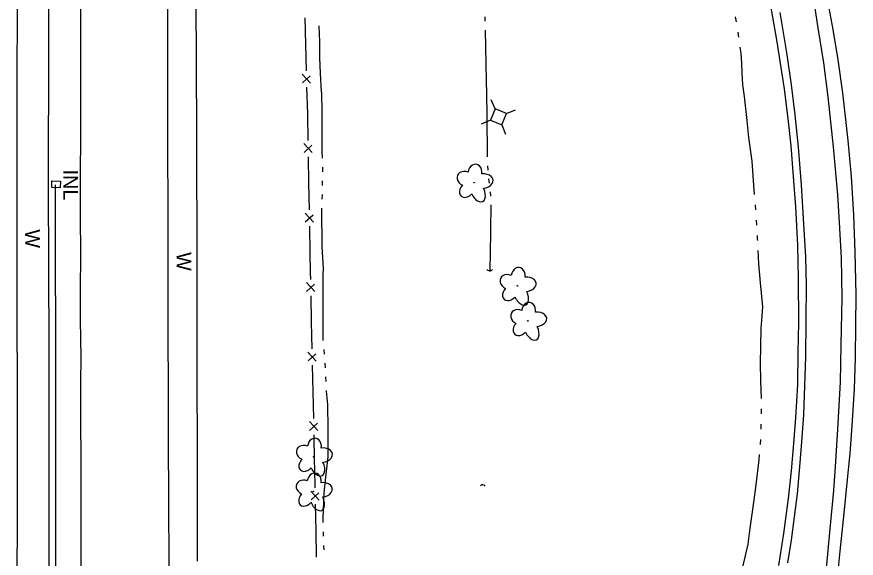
# Model space of a CAD drawing. Extents: x 589250 to 1188077, y 162953 to 363065.
# Drawn here: x 593995.5 to 594337.1, y 185692.7 to 185912.7 of the extents above; entities that cross this region are included whole.
import ezdxf

# ---------------------------------------------------------------- set-up
doc = ezdxf.new("R2010")
doc.units = 0
for name, color, linetype in [('E_DRN', 7, 'Continuous'), ('E_DRN_Pipe', 7, 'Continuous'), ('E_DRN_Text', 7, 'Continuous'), ('E_FEN_P', 7, 'Continuous'), ('E_LAND_Vegetation', 7, 'Continuous'), ('E_RDWY', 7, 'Continuous'), ('E_RDWY_Gravel', 7, 'Continuous'), ('E_UTL_AG_Bold', 7, 'Continuous'), ('E_WAL', 7, 'Continuous'), ('E_WAL_Text', 7, 'Continuous'), ('E_WTR_FlowLine', 7, 'Continuous')]:
    doc.layers.add(name, color=color, linetype=linetype)

msp = doc.modelspace()

# ---------------------------------------------------------------- linework, layer by layer
at = {"layer": 'E_DRN'}
for p, q in [((594009.78, 185843.32), (594009.84, 185846.02)), ((594009.84, 185846.02), (594013.27, 185845.95)), ((594013.27, 185845.95), (594013.21, 185843.25)), ((594013.21, 185843.25), (594009.78, 185843.32))]:
    msp.add_line(p, q, dxfattribs=at)
for centre, radius, start, end in [((594187.99, 185810.98), 1.48, 213.9675, 320.2277), ((594185.06, 185721.34), 1.17, 31.3045, 137.5647)]:
    msp.add_arc(centre, radius, start, end, dxfattribs=at)
at = {"layer": 'E_DRN_Pipe'}
msp.add_arc((731500.72, 185901), 137489.54, 180.0235534, 180.1161464, dxfattribs=at)
at = {"layer": 'E_FEN_P'}
for p, q in [((594113.15, 185901.53), (594112.87, 185912.31)), ((594113.44, 185890.74), (594113.15, 185901.53)), ((594115.08, 185885.77), (594111.71, 185889.44)), ((594111.8, 185885.85), (594114.93, 185888.76)), ((594113.9, 185873.29), (594113.61, 185884.07)), ((594113.9, 185873.04), (594113.9, 185873.29)), ((594114.09, 185862.5), (594113.9, 185873.04)), ((594115.7, 185857.51), (594112.36, 185861.21)), ((594112.42, 185857.62), (594115.57, 185860.51)), ((594114.41, 185845.04), (594114.22, 185855.82)), ((594114.61, 185834.26), (594114.41, 185845.04)), ((594116.21, 185829.27), (594112.87, 185832.96)), ((594112.94, 185829.38), (594116.09, 185832.26)), ((594114.93, 185816.79), (594114.73, 185827.58)), ((594115.07, 185808.77), (594114.93, 185816.79)), ((594115.13, 185806.01), (594115.07, 185808.77)), ((594116.75, 185801.03), (594113.4, 185804.71)), ((594113.48, 185801.13), (594116.62, 185804.02)), ((594115.51, 185788.55), (594115.28, 185799.33)), ((594115.74, 185777.76), (594115.51, 185788.55)), ((594117.36, 185772.78), (594114.01, 185776.47)), ((594114.09, 185772.88), (594117.23, 185775.78)), ((594116.12, 185760.3), (594115.89, 185771.09)), ((594116.35, 185749.52), (594116.12, 185760.3)), ((594117.97, 185744.54), (594114.62, 185748.22)), ((594114.7, 185744.64), (594117.84, 185747.53)), ((594116.73, 185732.06), (594116.5, 185742.84)), ((594116.8, 185729.07), (594116.73, 185732.06)), ((594116.95, 185721.28), (594116.8, 185729.07)), ((594118.56, 185716.29), (594115.21, 185719.98)), ((594115.29, 185716.4), (594118.43, 185719.29)), ((594117.29, 185703.82), (594117.08, 185714.6)), ((594117.51, 185693.03), (594117.29, 185703.82))]:
    msp.add_line(p, q, dxfattribs=at)
at = {"layer": 'E_LAND_Vegetation'}
for centre in [(594181.66, 185845.31), (594199.22, 185803.37), (594203.5, 185789.11), (594116.3, 185733.91), (594116.23, 185719.82)]:
    msp.add_circle(centre, 0.128, dxfattribs=at)
for centre, major_axis, ratio in [((594181.99, 185849.2), (-0.45, -3.59), 0.782863), ((594178.02, 185846.92), (3.16, -1.4), 0.832022), ((594185.13, 185845.94), (-4.19, -0.49), 0.691916), ((594178.76, 185842.53), (2.46, 2.66), 0.716896), ((594183.08, 185841.91), (-2.02, 4.3), 0.560249), ((594199.55, 185807.26), (-0.45, -3.59), 0.782863), ((594195.58, 185804.99), (3.16, -1.4), 0.832022), ((594202.7, 185804.01), (-4.19, -0.49), 0.691916), ((594196.33, 185800.59), (2.46, 2.66), 0.716896), ((594200.64, 185799.98), (-2.02, 4.3), 0.560249), ((594203.83, 185793), (-0.45, -3.59), 0.782863), ((594199.86, 185790.73), (3.16, -1.4), 0.832022), ((594206.97, 185789.75), (-4.19, -0.49), 0.691916), ((594200.6, 185786.34), (2.46, 2.66), 0.716896), ((594204.92, 185785.72), (-2.02, 4.3), 0.560249), ((594112.67, 185735.53), (3.16, -1.4), 0.832022), ((594116.64, 185737.81), (-0.45, -3.59), 0.782863), ((594119.78, 185734.55), (-4.19, -0.49), 0.691916), ((594113.41, 185731.14), (2.46, 2.66), 0.716896), ((594117.72, 185730.52), (-2.02, 4.3), 0.560249), ((594116.56, 185723.71), (-0.45, -3.59), 0.782863), ((594112.59, 185721.44), (3.16, -1.4), 0.832022), ((594119.71, 185720.45), (-4.19, -0.49), 0.691916), ((594113.34, 185717.04), (2.46, 2.66), 0.716896), ((594117.65, 185716.42), (-2.02, 4.3), 0.560249)]:
    msp.add_ellipse(centre, major_axis=major_axis, ratio=ratio, start_param=1.570796, end_param=4.712389, dxfattribs=at)
at = {"layer": 'E_RDWY'}
for p, q in [((594056.99, 185891.83), (594057.01, 185951.92)), ((593995.66, 185928.01), (593995.66, 185909.21)), ((594321.66, 185908.27), (594319.35, 185922.84)), ((594021.63, 185903), (594021.54, 185918.34)), ((594308.84, 185898.27), (594306.23, 185914.46)), ((593995.66, 185909.21), (593995.59, 185893.7)), ((594323.9, 185894.03), (594321.66, 185908.27)), ((594021.63, 185891.58), (594021.63, 185903)), ((594310.77, 185885.08), (594308.84, 185898.27)), ((593995.59, 185893.7), (593995.58, 185871.71)), ((594325.68, 185880.26), (594323.9, 185894.03)), ((594021.6, 185877.97), (594021.63, 185891.58)), ((594057, 185879.89), (594056.99, 185891.83)), ((594312.22, 185872.91), (594310.77, 185885.08)), ((594057.03, 185868.03), (594057, 185879.89)), ((594327.92, 185859.87), (594325.68, 185880.26)), ((594021.53, 185864.31), (594021.6, 185877.97)), ((594313.68, 185859.8), (594312.22, 185872.91)), ((593995.58, 185871.71), (593995.6, 185849.03)), ((594057.03, 185854.07), (594057.03, 185868.03)), ((594021.51, 185848.4), (594021.53, 185864.31)), ((594314.89, 185844.47), (594313.68, 185859.8)), ((594329.58, 185840.32), (594327.92, 185859.87)), ((594057.15, 185840.08), (594057.03, 185854.07)), ((593995.6, 185849.03), (593995.55, 185832.96)), ((594021.43, 185832.18), (594021.51, 185848.4)), ((594315.85, 185828.46), (594314.89, 185844.47)), ((594057.14, 185826.09), (594057.15, 185840.08)), ((594330.31, 185829.16), (594329.58, 185840.32)), ((593995.55, 185832.96), (593995.59, 185806.25)), ((594021.58, 185815.88), (594021.43, 185832.18)), ((594316.55, 185815.17), (594315.85, 185828.46)), ((594331.06, 185814.77), (594330.31, 185829.16)), ((594057.15, 185811.55), (594057.14, 185826.09)), ((594021.52, 185801.8), (594021.58, 185815.88)), ((594316.82, 185803.63), (594316.55, 185815.17)), ((594331.34, 185798.57), (594331.06, 185814.77)), ((594057.16, 185795.94), (594057.15, 185811.55)), ((593995.59, 185806.25), (593995.53, 185788.62)), ((594316.8, 185788.96), (594316.82, 185803.63)), ((594021.52, 185789.56), (594021.52, 185801.8)), ((594331.05, 185779.4), (594331.34, 185798.57)), ((594057.19, 185778.73), (594057.16, 185795.94)), ((593995.53, 185788.62), (593995.68, 185763.75)), ((594021.67, 185774.22), (594021.52, 185789.56)), ((594316.66, 185774.57), (594316.8, 185788.96)), ((594057.26, 185766.08), (594057.19, 185778.73)), ((594330.71, 185764.17), (594331.05, 185779.4)), ((594021.56, 185764.16), (594021.67, 185774.22)), ((594315.8, 185750.97), (594316.66, 185774.57)), ((594057.2, 185751.94), (594057.26, 185766.08)), ((593995.68, 185763.75), (593995.7, 185708.61)), ((594021.62, 185750.68), (594021.56, 185764.16)), ((594329.67, 185745.14), (594330.71, 185764.17)), ((594021.68, 185731.04), (594021.62, 185750.68)), ((594057.29, 185736.1), (594057.2, 185751.94)), ((594314.96, 185739.99), (594315.8, 185750.97)), ((594328.86, 185731.93), (594329.67, 185745.14)), ((594314.12, 185729.82), (594314.96, 185739.99)), ((594057.38, 185720.97), (594057.29, 185736.1)), ((594328.04, 185720.19), (594328.86, 185731.93)), ((594021.72, 185718.47), (594021.68, 185731.04)), ((594313.19, 185718.77), (594314.12, 185729.82)), ((594021.77, 185705.72), (594021.72, 185718.47)), ((594057.73, 185654.55), (594057.38, 185720.97)), ((594311.99, 185709.49), (594313.19, 185718.77)), ((594326.58, 185704.61), (594328.04, 185720.19)), ((593995.7, 185708.61), (593995.58, 185684.26)), ((594310.73, 185699.99), (594311.99, 185709.49)), ((594021.68, 185694.12), (594021.77, 185705.72)), ((594324.99, 185688.45), (594326.58, 185704.61)), ((594309.3, 185690.77), (594310.73, 185699.99)), ((594021.68, 185681.4), (594021.68, 185694.12))]:
    msp.add_line(p, q, dxfattribs=at)
at = {"layer": 'E_RDWY_Gravel'}
for p, q in [((594327.75, 185907.64), (594324.82, 185922.95)), ((594304.81, 185903.36), (594302, 185919.66)), ((594329.81, 185895.2), (594327.75, 185907.64)), ((594307.97, 185883.52), (594304.81, 185903.36)), ((594331.64, 185881.84), (594329.81, 185895.2)), ((594309.55, 185870.14), (594307.97, 185883.52)), ((594333.88, 185862.48), (594331.64, 185881.84)), ((594310.59, 185860.23), (594309.55, 185870.14)), ((594335.18, 185847.76), (594333.88, 185862.48)), ((594311.61, 185847.85), (594310.59, 185860.23)), ((594312.55, 185835.46), (594311.61, 185847.85)), ((594336.15, 185832.05), (594335.18, 185847.76)), ((594313.34, 185819.96), (594312.55, 185835.46)), ((594336.73, 185817.14), (594336.15, 185832.05)), ((594313.68, 185806.35), (594313.34, 185819.96)), ((594337.11, 185799.75), (594336.73, 185817.14)), ((594313.71, 185788.36), (594313.68, 185806.35)), ((594336.96, 185787.44), (594337.11, 185799.75)), ((594313.55, 185776.4), (594313.71, 185788.36)), ((594336.77, 185774.16), (594336.96, 185787.44)), ((594313.3, 185763.25), (594313.55, 185776.4)), ((594336.36, 185761.55), (594336.77, 185774.16)), ((594312.6, 185749.73), (594313.3, 185763.25)), ((594335.52, 185746.46), (594336.36, 185761.55)), ((594311.78, 185739.28), (594312.6, 185749.73)), ((594334.61, 185735.23), (594335.52, 185746.46)), ((594310.84, 185728.25), (594311.78, 185739.28)), ((594333.38, 185723.3), (594334.61, 185735.23)), ((594309.5, 185716.95), (594310.84, 185728.25)), ((594332.21, 185711), (594333.38, 185723.3)), ((594307.64, 185702.73), (594309.5, 185716.95)), ((594330.63, 185695.55), (594332.21, 185711)), ((594305.65, 185689.77), (594307.64, 185702.73)), ((594328.83, 185679.19), (594330.63, 185695.55))]:
    msp.add_line(p, q, dxfattribs=at)
at = {"layer": 'E_UTL_AG_Bold'}
for p, q in [((594190.14, 185875.31), (594188.6, 185879)), ((594190.14, 185875.31), (594188.23, 185870.68)), ((594194.76, 185873.4), (594190.14, 185875.31)), ((594192.85, 185868.78), (594194.76, 185873.4)), ((594194.76, 185873.4), (594198.45, 185874.93)), ((594188.23, 185870.68), (594184.53, 185869.15)), ((594188.23, 185870.68), (594192.85, 185868.78)), ((594192.85, 185868.78), (594194.38, 185865.08))]:
    msp.add_line(p, q, dxfattribs=at)
at = {"layer": 'E_WAL'}
for p, q in [((594008.43, 185954.52), (594008.39, 185901.35)), ((594068.73, 185865.7), (594068.56, 185925.94)), ((594008.39, 185901.35), (594008.36, 185844.06)), ((594068.88, 185810.86), (594068.73, 185865.7)), ((594008.36, 185844.06), (594008.54, 185778.09)), ((594068.99, 185770.47), (594068.88, 185810.86)), ((594008.54, 185778.09), (594008.52, 185700.25)), ((594069.05, 185732.33), (594068.99, 185770.47)), ((594069.03, 185691.43), (594069.05, 185732.33)), ((594008.52, 185700.25), (594008.54, 185649.87))]:
    msp.add_line(p, q, dxfattribs=at)
at = {"layer": 'E_WTR_FlowLine'}
for p, q in [((594186.14, 185911.48), (594186.15, 185912.7)), ((594186.15, 185910.93), (594186.14, 185911.48)), ((594288.35, 185910.63), (594287.96, 185912.67)), ((594118.87, 185902.59), (594118.64, 185909.05)), ((594186.53, 185893.56), (594186.23, 185907.37)), ((594289.32, 185904.48), (594289.01, 185906.53)), ((594118.81, 185896.07), (594118.87, 185902.59)), ((594290.3, 185898), (594289.94, 185900.37)), ((594119.1, 185889.76), (594118.81, 185896.07)), ((594290.63, 185893.84), (594290.3, 185898)), ((594186.67, 185886.58), (594186.53, 185893.56)), ((594290.7, 185889.99), (594290.63, 185893.84)), ((594119.58, 185882.21), (594119.1, 185889.76)), ((594291, 185885.07), (594290.7, 185889.99)), ((594186.78, 185881.57), (594186.67, 185886.58)), ((594119.6, 185881.83), (594119.58, 185882.21)), ((594291.72, 185880.34), (594291, 185885.07)), ((594119.74, 185874.08), (594119.6, 185881.83)), ((594186.99, 185872.46), (594186.78, 185881.57)), ((594292.76, 185870.61), (594291.72, 185880.34)), ((594119.76, 185858.17), (594119.74, 185874.08)), ((594187.09, 185855.76), (594186.99, 185872.46)), ((594292.78, 185870.42), (594292.76, 185870.61)), ((594293.41, 185863.73), (594292.78, 185870.42)), ((594294.71, 185854.02), (594293.41, 185863.73)), ((594119.95, 185855.32), (594119.76, 185858.17)), ((594120.08, 185849.76), (594120.12, 185851.62)), ((594187.4, 185850.43), (594187.26, 185852.21)), ((594295.63, 185842.22), (594294.71, 185854.02)), ((594119.96, 185844.2), (594120, 185846.06)), ((594187.87, 185845.12), (594187.68, 185846.89)), ((594188.46, 185839.81), (594188.25, 185841.58)), ((594295.76, 185840.47), (594295.63, 185842.22)), ((594119.81, 185838.64), (594119.87, 185840.49)), ((594119.67, 185834.7), (594119.68, 185834.93)), ((594119.85, 185819.37), (594119.67, 185834.7)), ((594188.55, 185833.61), (594188.57, 185836.26)), ((594296.23, 185834.25), (594296.07, 185836.32)), ((594188.46, 185828.75), (594188.55, 185833.61)), ((594188.37, 185824.41), (594188.46, 185828.75)), ((594296.65, 185828.04), (594296.51, 185830.11)), ((594188.23, 185817.63), (594188.37, 185824.41)), ((594297, 185822.53), (594296.92, 185823.89)), ((594297.04, 185821.82), (594297, 185822.53)), ((594120.31, 185810.33), (594119.85, 185819.37)), ((594188.21, 185809.51), (594188.23, 185817.63)), ((594297.5, 185812.31), (594297.24, 185817.68)), ((594298.21, 185804.59), (594297.5, 185812.31)), ((594120.17, 185801.19), (594120.27, 185808.05)), ((594120.27, 185808.05), (594120.31, 185810.33)), ((594299.05, 185794.89), (594298.21, 185804.59)), ((594120.17, 185787.92), (594120.17, 185801.19)), ((594298.52, 185787.67), (594299.05, 185794.89)), ((594120.26, 185781.15), (594120.17, 185787.92)), ((594298.42, 185786.37), (594298.52, 185787.66)), ((594298.31, 185778.59), (594298.42, 185786.37)), ((594120.75, 185775.62), (594120.55, 185777.46)), ((594298.18, 185772.08), (594298.31, 185778.59)), ((594121.1, 185770.07), (594121.01, 185771.92)), ((594298.36, 185764.75), (594298.18, 185772.08)), ((594121.39, 185764.51), (594121.3, 185766.36)), ((594298.62, 185757.58), (594298.36, 185764.75)), ((594121.6, 185760.6), (594121.59, 185760.8)), ((594122.12, 185755.14), (594121.6, 185760.6)), ((594122.29, 185745.06), (594122.12, 185755.14)), ((594298.54, 185751.35), (594298.59, 185753.43)), ((594298.42, 185745.12), (594298.46, 185747.2)), ((594122.28, 185734.93), (594122.29, 185745.06)), ((594298.21, 185738.9), (594298.28, 185740.97)), ((594121.35, 185725.58), (594122.18, 185733.94)), ((594122.18, 185733.94), (594122.28, 185734.93)), ((594296.21, 185721.46), (594297.56, 185732.66)), ((594297.56, 185732.66), (594297.82, 185734.76)), ((594120.58, 185719.1), (594121.35, 185725.58)), ((594120.23, 185708.93), (594120.58, 185719.1)), ((594295.14, 185713.43), (594296.21, 185721.46)), ((594293.97, 185704.9), (594295.14, 185713.43)), ((594120.25, 185707.14), (594120.23, 185708.93)), ((594293.08, 185698.39), (594293.97, 185704.9)), ((594120.32, 185701.67), (594120.3, 185703.43)), ((594120.33, 185701.58), (594120.32, 185701.67)), ((594120.6, 185696.02), (594120.51, 185697.87)), ((594290.8, 185688.43), (594293.08, 185698.39))]:
    msp.add_line(p, q, dxfattribs=at)

# ---------------------------------------------------------------- texts
at = {"layer": 'E_DRN_Text'}
msp.add_text('INL', height=6, rotation=270.0697, dxfattribs=at).set_placement((594014.45, 185850.6))
at = {"layer": 'E_WAL_Text'}
for p in [(593998.92, 185826.3), (594060.51, 185817.04)]:
    msp.add_text('W', height=6, rotation=270.3266, dxfattribs=at).set_placement(p)

doc.saveas('drawing.dxf')
